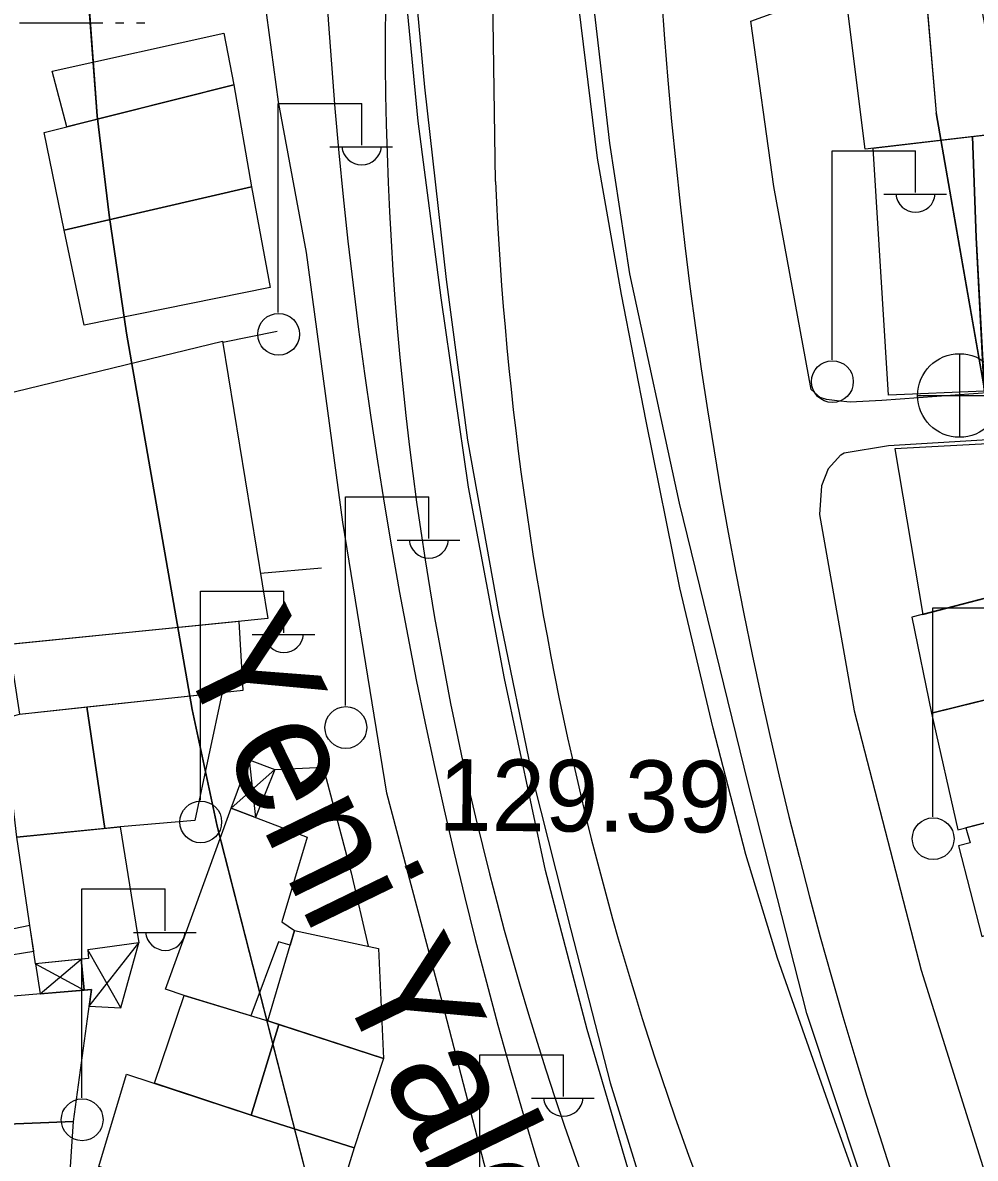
# Model space of a CAD drawing. Extents: x 417997 to 421451, y 4451742 to 4455216.
# Drawn here: x 420016.5 to 420096.3, y 4452489.4 to 4452584.5 of the extents above; entities that cross this region are included whole.
import ezdxf

# ---------------------------------------------------------------- set-up
doc = ezdxf.new("R2010")
doc.units = 0
for name, color, linetype in [('ADAKENARI', 7, 'Continuous'), ('B_Mesken', 7, 'Continuous'), ('B_Sundurma', 7, 'Continuous'), ('KALDIRIM', 7, 'Continuous'), ('PL_TURZM', 7, 'Continuous'), ('RAYLI_TOPLU_TAŞIMA_HATTI', 7, 'Continuous'), ('S_Elektrik_Diregi', 7, 'Continuous'), ('S_Rogar_Kapagi_Buski', 7, 'Continuous'), ('S_Tek_Agac', 7, 'Continuous'), ('Sinir_Ist_Duvari', 7, 'Continuous'), ('Sinir_Tel_bir_taraf', 7, 'Continuous'), ('TR_TİC_TURIZM_K', 7, 'Continuous'), ('TR_TİCK', 7, 'Continuous'), ('Y_Cadde_Yol', 7, 'Continuous'), ('Y_Kot_Noktasi', 7, 'Continuous'), ('Yol_Sose', 7, 'Continuous')]:
    doc.layers.add(name, color=color, linetype=linetype)

msp = doc.modelspace()

# ---------------------------------------------------------------- linework, layer by layer
at = {"layer": 'ADAKENARI'}
for p, q in [((420091.128, 4452599.176), (420093.032, 4452576.932)), ((420091.128, 4452599.176), (420093.032, 4452576.932)), ((420021.093, 4452598.649), (420022.737, 4452576.698)), ((420021.093, 4452598.649), (420022.737, 4452576.698)), ((420022.737, 4452576.698), (420023.738, 4452568.371)), ((420022.737, 4452576.698), (420023.738, 4452568.371)), ((420100.033, 4452536.754), (420093.032, 4452576.932)), ((420100.033, 4452536.754), (420093.032, 4452576.932)), ((420023.738, 4452568.371), (420025.193, 4452558.481)), ((420023.738, 4452568.371), (420025.193, 4452558.481)), ((420025.193, 4452558.481), (420030.683, 4452526.968)), ((420025.193, 4452558.481), (420030.683, 4452526.968)), ((420030.683, 4452526.968), (420032.782, 4452517.199)), ((420030.683, 4452526.968), (420032.782, 4452517.199)), ((420032.782, 4452517.199), (420040.606, 4452486.64)), ((420032.782, 4452517.199), (420040.606, 4452486.64))]:
    msp.add_line(p, q, dxfattribs=at)
at = {"layer": 'B_Mesken'}
for points in [[(420098.814, 4452575.264), (420087.091, 4452573.897), (420085.51, 4452586.389), (420096.001, 4452590.085)], [(420020.188, 4452575.769), (420018.968, 4452580.426), (420033.34, 4452583.613), (420034.194, 4452579.295)], [(420019.973, 4452567.116), (420018.285, 4452575.29), (420034.194, 4452579.295), (420035.667, 4452570.757)], [(420104.878, 4452554.071), (420097.044, 4452553.627), (420096.375, 4452566.503), (420096.087, 4452574.946), (420098.814, 4452575.264), (420103.251, 4452575.647), (420103.876, 4452568.657), (420103.968, 4452565.352), (420104.411, 4452558.571)], [(420097.046, 4452554.113), (420097.044, 4452553.627), (420089.042, 4452553.281), (420087.761, 4452573.975), (420096.087, 4452574.946), (420096.375, 4452566.503)], [(420019.973, 4452567.116), (420035.667, 4452570.757), (420037.228, 4452562.314), (420021.633, 4452559.164)], [(420008.74, 4452551.882), (420033.246, 4452557.805), (420037.034, 4452534.589), (420014.299, 4452532.293)], [(420112.265, 4452540.237), (420110.826, 4452549.953), (420089.574, 4452548.802), (420091.904, 4452534.928)], [(420090.996, 4452534.691), (420092.649, 4452526.663), (420113.512, 4452531.797), (420112.265, 4452540.237)], [(420015.329, 4452532.397), (420016.218, 4452526.569), (420034.975, 4452528.589), (420034.633, 4452534.346)], [(420092.649, 4452526.663), (420094.859, 4452516.873), (420105.184, 4452519.526), (420102.93, 4452529.193)], [(420023.387, 4452517.004), (420021.864, 4452527.177), (420033.195, 4452528.398), (420030.925, 4452517.657), (420024.671, 4452517.133)], [(420016.013, 4452516.263), (420014.85, 4452526.176), (420016.218, 4452526.569), (420021.864, 4452527.177), (420023.387, 4452517.004)], [(420107.578, 4452509.791), (420106.835, 4452512.08), (420107.921, 4452512.391), (420106.324, 4452518.722), (420105.605, 4452518.607), (420105.184, 4452519.526), (420095.513, 4452517.041), (420095.872, 4452515.796), (420094.911, 4452515.547), (420096.851, 4452507.963), (420097.901, 4452508.304), (420098.121, 4452507.107)], [(420030.026, 4452502.999), (420028.452, 4452503.533), (420033.973, 4452518.696), (420040.335, 4452516.28), (420038.197, 4452509.169), (420039.268, 4452508.442), (420038.911, 4452507.231), (420037.913, 4452507.492), (420035.6, 4452501.31)], [(420016.013, 4452516.263), (420024.671, 4452517.133), (420026.223, 4452507.424), (420021.956, 4452506.833), (420022.019, 4452506.103), (420017.574, 4452505.669)], [(420002.775, 4452506.023), (420003.718, 4452501.157), (420015.066, 4452502.892), (420014.657, 4452506.285), (420017.42, 4452506.715), (420017.102, 4452508.875), (420015.752, 4452508.598)], [(420037.039, 4452500.873), (420039.268, 4452508.442), (420046.293, 4452506.95), (420046.734, 4452497.739)], [(420014.276, 4452502.771), (420013.091, 4452492.143), (420020.757, 4452492.446), (420022.249, 4452503.504), (420015.066, 4452502.892)], [(420027.523, 4452495.653), (420030.026, 4452502.999), (420037.039, 4452500.873), (420037.952, 4452500.578), (420035.629, 4452492.984)], [(420046.734, 4452497.739), (420044.264, 4452490.26), (420035.629, 4452492.984), (420037.952, 4452500.578)], [(420044.264, 4452490.26), (420041.794, 4452482.157), (420022.872, 4452488.682), (420025.2, 4452496.418), (420035.629, 4452492.984)], [(420013.091, 4452492.143), (420009.921, 4452486.426), (420016.906, 4452482.994), (420018.545, 4452486.602), (420020.145, 4452486.037), (420020.358, 4452486.573), (420020.757, 4452492.446)]]:
    msp.add_lwpolyline(points, close=True, dxfattribs=at)
at = {"layer": 'B_Sundurma'}
for p, q in [((420035.474, 4452522.761), (420036.001, 4452517.926)), ((420033.973, 4452518.696), (420037.629, 4452521.951)), ((420022.062, 4452502.119), (420026.223, 4452507.424)), ((420017.957, 4452503.138), (420021.381, 4452506.041)), ((420024.714, 4452501.987), (420021.956, 4452506.833)), ((420017.574, 4452505.669), (420021.647, 4452503.453))]:
    msp.add_line(p, q, dxfattribs=at)
for points in [[(420033.973, 4452518.696), (420035.474, 4452522.761), (420037.629, 4452521.951), (420036.001, 4452517.926)], [(420022.062, 4452502.119), (420024.714, 4452501.987), (420026.223, 4452507.424), (420021.956, 4452506.833), (420022.019, 4452506.103), (420021.381, 4452506.041), (420021.647, 4452503.453), (420022.249, 4452503.504)], [(420017.574, 4452505.669), (420017.957, 4452503.138), (420021.647, 4452503.453), (420021.381, 4452506.041)]]:
    msp.add_lwpolyline(points, close=True, dxfattribs=at)
at = {"layer": 'KALDIRIM'}
for radius, end in [(428, 208.30241), (428, 208.30241), (400, 208.30076), (400, 208.30076)]:
    msp.add_arc((420469.119, 4452613.565), radius, 176.35468, end, dxfattribs=at)
at = {"layer": 'PL_TURZM'}
for points in [[(420100.478, 4452731.874), (420095.303, 4452725.667), (420091.326, 4452664.889), (420091.321, 4452664.805), (420091.316, 4452664.721), (420090.391, 4452649.465), (420089.94, 4452628.86), (420091.128, 4452599.176), (420093.032, 4452576.932), (420100.033, 4452536.754)], [(420100.478, 4452731.874), (420095.303, 4452725.667), (420091.326, 4452664.889), (420091.321, 4452664.805), (420091.316, 4452664.721), (420090.391, 4452649.465), (420089.94, 4452628.86), (420091.128, 4452599.176), (420093.032, 4452576.932), (420100.033, 4452536.754)], [(419958.536, 4452688.24), (419975.571, 4452485.883), (419976.118, 4452479.396), (420043.833, 4452477.118), (420040.606, 4452486.64), (420032.782, 4452517.199), (420030.683, 4452526.968), (420025.193, 4452558.481), (420023.738, 4452568.371), (420022.737, 4452576.698), (420021.093, 4452598.649), (420019.91, 4452628.227), (420020.438, 4452652.348), (420021.459, 4452669.207), (420023.788, 4452704.811), (420019.266, 4452708.582), (419962.966, 4452694.44), (419958.536, 4452688.24)], [(419958.536, 4452688.24), (419975.571, 4452485.883), (419976.118, 4452479.396), (420043.833, 4452477.118), (420040.606, 4452486.64), (420032.782, 4452517.199), (420030.683, 4452526.968), (420025.193, 4452558.481), (420023.738, 4452568.371), (420022.737, 4452576.698), (420021.093, 4452598.649), (420019.91, 4452628.227), (420020.438, 4452652.348), (420021.459, 4452669.207), (420023.788, 4452704.811), (420019.266, 4452708.582), (419962.966, 4452694.44), (419958.536, 4452688.24)]]:
    msp.add_lwpolyline(points, dxfattribs=at)
at = {"layer": 'RAYLI_TOPLU_TAŞIMA_HATTI'}
msp.add_line((420056.114, 4452571.187), (420055.306, 4452625.918), dxfattribs=at)
msp.add_line((420056.114, 4452571.187), (420055.306, 4452625.918), dxfattribs=at)
for radius, start, end in [(281, 176.35468, 208.30076), (281, 176.35468, 208.30076), (272, 182.42504, 205.9007), (272, 182.42504, 205.9007)]:
    msp.add_arc((420327.871, 4452582.696), radius, start, end, dxfattribs=at)
at = {"layer": 'S_Elektrik_Diregi'}
for p, q in [((420037.899, 4452560.23), (420037.899, 4452577.73)), ((420037.899, 4452577.73), (420044.899, 4452577.73)), ((420044.899, 4452574.23), (420044.899, 4452577.73)), ((420042.239, 4452574.09), (420047.489, 4452574.09)), ((420084.305, 4452556.26), (420084.305, 4452573.761)), ((420084.305, 4452573.761), (420091.305, 4452573.761)), ((420091.305, 4452570.261), (420091.305, 4452573.761)), ((420088.645, 4452570.121), (420093.895, 4452570.121)), ((420043.53, 4452527.289), (420043.53, 4452544.789)), ((420043.53, 4452544.789), (420050.53, 4452544.789)), ((420050.53, 4452541.289), (420050.53, 4452544.789)), ((420047.87, 4452541.149), (420053.12, 4452541.149)), ((420031.378, 4452519.379), (420031.378, 4452536.879)), ((420031.378, 4452536.879), (420038.378, 4452536.879)), ((420038.378, 4452533.379), (420038.378, 4452536.879)), ((420092.748, 4452517.977), (420092.748, 4452535.477)), ((420092.748, 4452535.477), (420099.748, 4452535.477)), ((420035.718, 4452533.239), (420040.968, 4452533.239)), ((420021.441, 4452494.433), (420021.441, 4452511.933)), ((420021.441, 4452511.933), (420028.441, 4452511.933)), ((420028.441, 4452508.433), (420028.441, 4452511.933)), ((420025.781, 4452508.293), (420031.031, 4452508.293)), ((420054.794, 4452480.539), (420054.794, 4452498.039)), ((420054.794, 4452498.039), (420061.794, 4452498.039)), ((420061.794, 4452494.539), (420061.794, 4452498.039)), ((420059.134, 4452494.399), (420064.384, 4452494.399))]:
    msp.add_line(p, q, dxfattribs=at)
for centre in [(420037.935, 4452558.395), (420084.341, 4452554.425), (420043.566, 4452525.453), (420031.414, 4452517.544), (420092.784, 4452516.141), (420021.477, 4452492.597)]:
    msp.add_circle(centre, 1.75, dxfattribs=at)
for centre in [(420044.899, 4452574.243), (420091.306, 4452570.273), (420050.531, 4452541.302), (420038.379, 4452533.392), (420028.442, 4452508.445), (420061.795, 4452494.552)]:
    msp.add_arc(centre, 1.658, 184.83843, 355.14641, dxfattribs=at)
at = {"layer": 'S_Rogar_Kapagi_Buski'}
for p, q in [((420094.982, 4452556.765), (420094.982, 4452549.765)), ((420091.482, 4452553.265), (420098.482, 4452553.265))]:
    msp.add_line(p, q, dxfattribs=at)
msp.add_circle((420094.982, 4452553.265), 3.5, dxfattribs=at)
at = {"layer": 'S_Tek_Agac'}
for p, q in [((420016.219, 4452584.491), (420023.219, 4452584.491)), ((420024.269, 4452584.491), (420024.969, 4452584.491)), ((420026.019, 4452584.491), (420026.719, 4452584.491))]:
    msp.add_line(p, q, dxfattribs=at)
at = {"layer": 'Sinir_Ist_Duvari'}
for points in [[(420047.908, 4452622.539), (420047.841, 4452613.885), (420048.524, 4452600.894), (420049.09, 4452590.532), (420050.159, 4452579.089), (420051.986, 4452562.972), (420053.754, 4452549.523), (420056.381, 4452534.941), (420059.262, 4452520.984), (420062.422, 4452508.518), (420065.715, 4452495.684), (420070.05, 4452481.709), (420075.198, 4452467.103), (420080.047, 4452453.779), (420085.931, 4452439.823), (420092.429, 4452425.536), (420095.82, 4452418.71), (420101.959, 4452406.88), (420108.709, 4452394.276), (420114.28, 4452383.894), (420119.839, 4452373.242), (420127.312, 4452359.372), (420133.958, 4452347.216)], [(420111.622, 4452428.492), (420105.665, 4452440.176), (420100.115, 4452452.185), (420094.787, 4452464.492), (420090.248, 4452476.524), (420083.964, 4452494.15), (420079.742, 4452506.141), (420077.085, 4452514.831), (420074.336, 4452525.408), (420071.565, 4452537.151), (420068.732, 4452551.107), (420066.657, 4452561.729), (420064.663, 4452573.139), (420062.901, 4452587.503), (420061.57, 4452601.489), (420060.723, 4452617.302)], [(420033.258, 4452557.727), (420037.827, 4452558.663)], [(420041.535, 4452538.809), (420036.42, 4452538.351)]]:
    msp.add_lwpolyline(points, dxfattribs=at)
at = {"layer": 'Sinir_Tel_bir_taraf'}
msp.add_lwpolyline([(420037.629, 4452521.951), (420041.662, 4452522.141), (420044.01, 4452513.278), (420045.439, 4452507.132)], dxfattribs=at)
at = {"layer": 'TR_TİC_TURIZM_K'}
msp.add_lwpolyline([(420091.321, 4452664.805), (420091.316, 4452664.721), (420090.391, 4452649.465), (420089.94, 4452628.86), (420091.128, 4452599.176), (420093.032, 4452576.932), (420100.033, 4452536.754)], dxfattribs=at)
msp.add_lwpolyline([(420091.321, 4452664.805), (420091.316, 4452664.721), (420090.391, 4452649.465), (420089.94, 4452628.86), (420091.128, 4452599.176), (420093.032, 4452576.932), (420100.033, 4452536.754)], dxfattribs=at)
at = {"layer": 'TR_TİCK'}
msp.add_lwpolyline([(420019.266, 4452708.582), (419962.966, 4452694.44), (419958.536, 4452688.24), (419975.571, 4452485.883), (419976.118, 4452479.396), (420043.833, 4452477.118), (420040.606, 4452486.64), (420032.782, 4452517.199), (420030.683, 4452526.968), (420025.193, 4452558.481), (420023.738, 4452568.371), (420022.737, 4452576.698), (420021.093, 4452598.649), (420019.91, 4452628.227), (420020.438, 4452652.348), (420021.459, 4452669.207), (420023.788, 4452704.811), (420019.266, 4452708.582)], dxfattribs=at)
msp.add_lwpolyline([(420019.266, 4452708.582), (419962.966, 4452694.44), (419958.536, 4452688.24), (419975.571, 4452485.883), (419976.118, 4452479.396), (420043.833, 4452477.118), (420040.606, 4452486.64), (420032.782, 4452517.199), (420030.683, 4452526.968), (420025.193, 4452558.481), (420023.738, 4452568.371), (420022.737, 4452576.698), (420021.093, 4452598.649), (420019.91, 4452628.227), (420020.438, 4452652.348), (420021.459, 4452669.207), (420023.788, 4452704.811), (420019.266, 4452708.582)], dxfattribs=at)
at = {"layer": 'Yol_Sose'}
for points in [[(420133.488, 4452347.023), (420124.96, 4452363.043), (420112.164, 4452386.798), (420101.819, 4452405.835), (420092.402, 4452424.077), (420085.78, 4452438.509), (420078.228, 4452456.422), (420072.624, 4452472.042), (420068.009, 4452485.769), (420063.783, 4452500.148), (420060.292, 4452513.473), (420056.857, 4452529.571), (420053.846, 4452545.598), (420051.555, 4452561.439), (420049.642, 4452576.237), (420048.227, 4452590.763), (420047.569, 4452610.396), (420047.537, 4452622.911)], [(420149.463, 4452358.451), (420142.371, 4452371.779), (420133.141, 4452389.23), (420124.055, 4452406.478), (420115.137, 4452423.056), (420106.007, 4452441.12), (420099.109, 4452456.006), (420093.058, 4452470.878), (420086.722, 4452487.878), (420082.202, 4452501.489), (420077.268, 4452520.753), (420071.525, 4452544.239), (420067.36, 4452563.46), (420065.681, 4452574.406), (420064.061, 4452588.356), (420062.36, 4452607.571), (420061.535, 4452620.9)], [(420137.285, 4452606.709), (420148.552, 4452610.472), (420151.841, 4452601.26), (420152.632, 4452594.276), (420152.515, 4452582.954), (420152.623, 4452563.113), (420152.942, 4452553.588), (420140.342, 4452553.851), (420124.511, 4452554.674), (420109.982, 4452554.401), (420088.47, 4452552.853), (420085.813, 4452552.705), (420084.735, 4452552.818), (420083.851, 4452552.938), (420083.313, 4452553.096), (420082.547, 4452553.774), (420079.425, 4452570.766), (420077.517, 4452584.611), (420085.317, 4452587.476), (420097.377, 4452591.994), (420108.992, 4452595.863), (420120.381, 4452600.491)], [(420004.102, 4452494.842), (420006.321, 4452488.067), (420011.7, 4452483.183), (420021.579, 4452475.231), (420033.047, 4452463.045), (420041.265, 4452456.969), (420046.106, 4452454.042), (420050.196, 4452452.554), (420051.649, 4452452.382), (420053.161, 4452452.546), (420054.589, 4452453.115), (420055.617, 4452454.225), (420057.193, 4452456.661), (420058.499, 4452460.658), (420058.854, 4452466.24), (420058.083, 4452477.614), (420051.673, 4452502.403), (420047.008, 4452519.954), (420043.309, 4452542.666), (420040.284, 4452565.25), (420037.933, 4452577.866), (420036.567, 4452588.059)], [(420085.051, 4452548.295), (420085.334, 4452548.464), (420089.037, 4452549.084), (420110.78, 4452550.391)], [(420085.051, 4452548.295), (420083.994, 4452547.117), (420083.427, 4452545.705), (420083.257, 4452543.309), (420086.165, 4452526.842), (420091.779, 4452505.136), (420099.343, 4452481.033), (420108.157, 4452458.271), (420109.733, 4452455.008), (420110.18, 4452454.283), (420111.222, 4452453.15), (420112.201, 4452452.73), (420113.153, 4452452.6), (420115.262, 4452452.75), (420116.294, 4452453.091), (420117.572, 4452454.2), (420119.757, 4452459.629)]]:
    msp.add_lwpolyline(points, dxfattribs=at)

# ---------------------------------------------------------------- texts
at = {"layer": 'Y_Cadde_Yol'}
msp.add_text('Yeni Yalova Yolu Caddesi', height=10, rotation=295.94614, dxfattribs=at).set_placement((420029.32, 4452531.942))
at = {"layer": 'Y_Kot_Noktasi'}
msp.add_text('129.39 ', height=6, rotation=359.61735, dxfattribs=at).set_placement((420051.312, 4452516.82))

doc.saveas('drawing.dxf')
